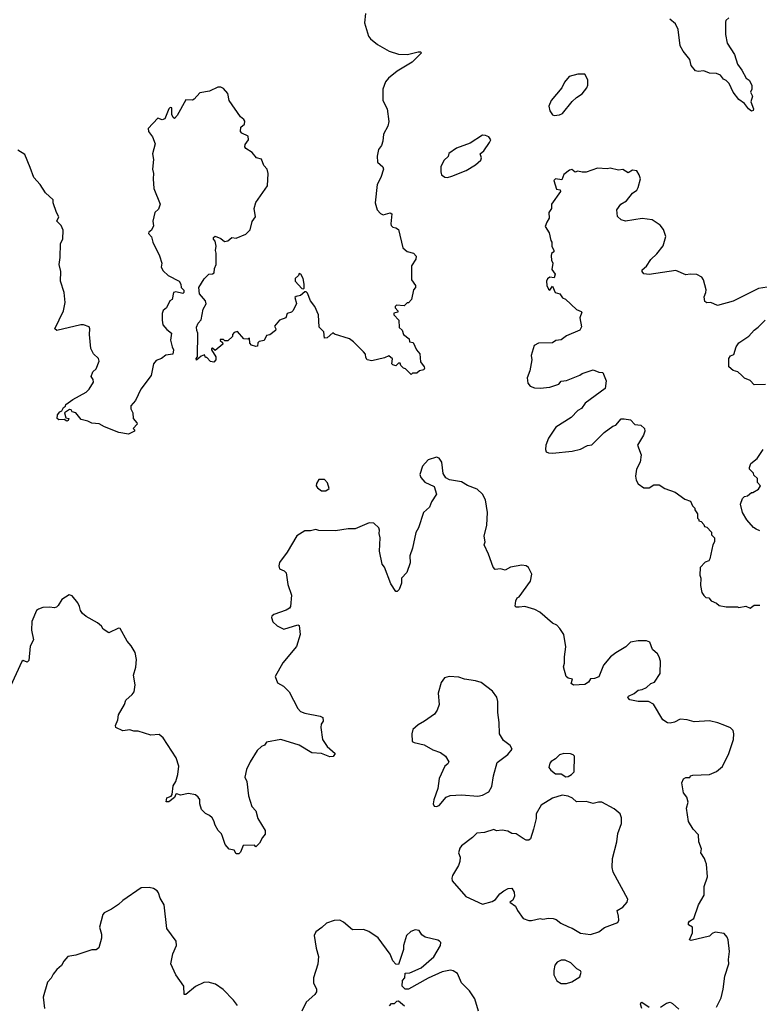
# Model space of a CAD drawing. Extents: x 1603745 to 1745082, y 385868 to 533966.
# Tile 642 of 646: x 1710789 to 1716071, y 480245 to 487272. Entities that reach past the tile are written whole.
import ezdxf

# ---------------------------------------------------------------- set-up
doc = ezdxf.new("R2010")
doc.units = 0

msp = doc.modelspace()

# ---------------------------------------------------------------- linework, layer by layer
at = {"layer": '0CON20XD'}
for points in [[(1713257.5, 487315), (1713250.5, 487250.5), (1713280, 487155), (1713293.3, 487135), (1713345, 487094.2), (1713427.3, 487047.3), (1713495, 487025.8), (1713557.7, 487022.3), (1713635, 487043.3), (1713652.5, 487042.5), (1713657.5, 487035), (1713592.3, 486967.7), (1713485, 486904), (1713423.3, 486855), (1713402.5, 486827.5), (1713382, 486775), (1713383.3, 486695), (1713413.8, 486635), (1713425.9, 486545.9), (1713417.3, 486512.7), (1713388, 486455), (1713382, 486405), (1713372, 486375), (1713352.5, 486345), (1713342.7, 486297.3), (1713344, 486255), (1713381.7, 486221.7), (1713386.2, 486205), (1713368.6, 486145), (1713342.5, 486095), (1713328.1, 485965), (1713342.5, 485915), (1713365, 485889.2), (1713385, 485879.2), (1713435, 485893.8), (1713445.7, 485885.7), (1713440, 485815), (1713442, 485802), (1713455, 485790), (1713475, 485787.5), (1713493.6, 485773.6), (1713525, 485642.5), (1713555, 485617.5), (1713602.5, 485605), (1713620, 485585), (1713617, 485563), (1713586.7, 485515), (1713586.7, 485415), (1713616.7, 485375), (1713615, 485360), (1713602.5, 485345), (1713587.5, 485275), (1713565, 485250), (1713555, 485250), (1713535, 485230), (1713480, 485235), (1713470, 485225), (1713470, 485215), (1713490, 485195), (1713490, 485185), (1713461.7, 485178.3), (1713460, 485165), (1713497, 485127), (1713500, 485075), (1713520, 485055), (1713530, 485025), (1713570, 484995), (1713571.7, 484971.7), (1713598.3, 484968.3), (1713622.5, 484915), (1713647.7, 484887.7), (1713650.7, 484830.7), (1713676.7, 484795), (1713680, 484785), (1713675, 484772.5), (1713643.3, 484766.7), (1713625, 484750), (1713595, 484750), (1713585, 484740), (1713545, 484780), (1713530, 484785), (1713510, 484805), (1713505, 484820), (1713495, 484820), (1713475, 484802.5), (1713455, 484807.5), (1713447.5, 484815), (1713451.7, 484851.7), (1713425, 484872.5), (1713395, 484857.5), (1713305, 484837.5), (1713270, 484845), (1713260.7, 484860.7), (1713257.5, 484885), (1713245, 484902.5), (1713173.9, 484973.9), (1713145, 484993.8), (1713038.3, 485028.3), (1713025, 485037.5), (1712985, 485002.5), (1712965, 485000), (1712960, 485045), (1712928.3, 485078.3), (1712922.5, 485165), (1712896.7, 485225), (1712866.7, 485265), (1712845, 485320)], [(1715852.5, 487285), (1715832.5, 487265), (1715830, 487255), (1715828.8, 487165), (1715841.2, 487105), (1715893.6, 487023.6), (1715914.1, 486954.1), (1715945, 486912.5), (1715977.5, 486855), (1715999.3, 486839.3), (1716017.5, 486805), (1716017.5, 486775), (1716007.5, 486755), (1716022.5, 486725), (1716011.2, 486685), (1716030, 486635), (1716026.4, 486623.6), (1716015, 486620), (1715993.3, 486635), (1715965, 486672.5), (1715925, 486702.5), (1715883.3, 486755), (1715856.1, 486816.1), (1715835, 486837.5), (1715815, 486847.5), (1715792.5, 486875), (1715765, 486887.5), (1715715, 486890), (1715675, 486907.5), (1715635, 486902.5), (1715615, 486907.5), (1715583.3, 486945), (1715575, 486987.5), (1715527.7, 487047.7), (1715506.7, 487085), (1715491.2, 487201.2), (1715471.3, 487241.3), (1715430.8, 487275)], [(1714605, 486587.5), (1714645, 486593.3), (1714665, 486602.5), (1714735, 486687.5), (1714765, 486717.5), (1714805, 486742.5), (1714840, 486785), (1714846.7, 486805), (1714847, 486843), (1714825, 486882.5), (1714775, 486882.5), (1714713.9, 486866.1), (1714680, 486825), (1714660, 486785), (1714583.8, 486695), (1714566.7, 486655), (1714575, 486622.5), (1714595, 486592.5), (1714605, 486587.5)], [(1712845, 485320), (1712835, 485330), (1712825, 485330), (1712795, 485302.5), (1712763, 485297), (1712755, 485290), (1712767, 485247), (1712743, 485197), (1712730, 485185), (1712700, 485175), (1712690, 485145), (1712643.6, 485126.4), (1712610, 485085), (1712617.5, 485065), (1712615, 485052.5), (1712575, 485022.5), (1712551.7, 485018.3), (1712535, 484982.5), (1712500, 484975), (1712490, 484965), (1712488.3, 484941.7), (1712475, 484940), (1712445, 484950), (1712433, 484963), (1712430, 485000), (1712417.5, 484992.5), (1712390, 484995), (1712345, 485047.5), (1712321.7, 485038.3), (1712310, 485025), (1712308.3, 485011.7), (1712275, 484980), (1712255, 484980), (1712245, 484990), (1712221.7, 484988.3), (1712221.7, 484981.7), (1712238.3, 484968.3), (1712240, 484955), (1712185, 484910), (1712167, 484927), (1712160, 484925), (1712160, 484915), (1712190, 484865), (1712190, 484845), (1712175, 484827.5), (1712153, 484833), (1712125, 484860), (1712115, 484860), (1712110, 484880), (1712085, 484870), (1712053, 484843), (1712050, 484855), (1712060, 484865), (1712062.5, 485035), (1712053.6, 485053.6), (1712051.7, 485078.3), (1712063.3, 485105), (1712085, 485130), (1712100, 485205), (1712120, 485245), (1712116.1, 485266.1), (1712072.5, 485315), (1712068.3, 485361.7), (1712107, 485423), (1712140, 485455), (1712165, 485457.5), (1712177.5, 485465), (1712180, 485495), (1712193.3, 485525), (1712193.3, 485605), (1712187.5, 485625), (1712192.5, 485655), (1712185, 485690), (1712172.5, 485705), (1712173, 485717), (1712185, 485727.5), (1712225, 485710), (1712251.7, 485688.3), (1712276.1, 485693.9), (1712303.6, 485716.4), (1712335, 485712.5), (1712405, 485740), (1712435, 485772.5), (1712448.3, 485831.7), (1712472.5, 485865), (1712463.8, 485925), (1712475, 485967.5), (1712559.2, 486085), (1712562.5, 486175), (1712557.5, 486205), (1712531.7, 486231.7), (1712515, 486277.5), (1712480, 486285), (1712450, 486325), (1712405, 486352.5), (1712396.7, 486365), (1712399.3, 486380.7), (1712422.5, 486415), (1712421.7, 486441.7), (1712375, 486462.5), (1712366.7, 486475), (1712367.5, 486505), (1712393.6, 486526.4), (1712396.4, 486546.4), (1712389.3, 486559.3), (1712365, 486577.5), (1712285.9, 486695.9), (1712276, 486745), (1712245, 486781.4), (1712225, 486791.1), (1712205, 486791.1), (1712145, 486762.5), (1712075, 486750), (1712036.2, 486705), (1712022.9, 486697.1), (1711975, 486699.5), (1711915, 486588.6), (1711895, 486567.1), (1711885, 486574), (1711876.4, 486595), (1711875, 486642.5), (1711865, 486644), (1711854.4, 486635), (1711825, 486563.8), (1711806.4, 486556.4), (1711775, 486570), (1711706.7, 486495), (1711710, 486475), (1711736.7, 486435), (1711756, 486385), (1711736.7, 486315), (1711746, 486275), (1711738, 486205), (1711746, 486175), (1711742, 486135), (1711746.4, 486066.4), (1711793.3, 485955), (1711780.7, 485919.3), (1711753.3, 485895), (1711740, 485835), (1711745, 485800), (1711730.7, 485769.3), (1711712.5, 485755), (1711710, 485745), (1711731.7, 485721.7), (1711740, 485685), (1711787.7, 485587.7), (1711803.3, 485535), (1711800, 485505), (1711815, 485480), (1711850, 485445), (1711927.5, 485405), (1711940, 485385), (1711941.7, 485361.7), (1711961.7, 485341.7), (1711962.5, 485325), (1711955, 485317.5), (1711905, 485330), (1711887.5, 485325), (1711877.5, 485275), (1711862.5, 485265), (1711837.5, 485215), (1711813.8, 485196.2), (1711807.5, 485175), (1711806.4, 485126.4), (1711812.5, 485095), (1711840.7, 485060.7), (1711872.5, 485035), (1711866.7, 484985), (1711877, 484937), (1711886.7, 484915), (1711882.5, 484885), (1711831.7, 484878.3), (1711802.5, 484855), (1711765, 484840), (1711744.3, 484815.7), (1711727, 484733), (1711654.6, 484635.4), (1711616.5, 484553.5), (1711582, 484515), (1711582, 484495), (1711596.7, 484465), (1711600, 484425), (1711626.7, 484395), (1711627.5, 484385), (1711600, 484355), (1711610, 484345), (1711610, 484335), (1711567.3, 484312.7), (1711496.1, 484326.1), (1711395, 484366.7), (1711358, 484388), (1711305, 484393.3), (1711275, 484407.5), (1711228.3, 484418.3), (1711190, 484465), (1711165, 484472.5), (1711156.7, 484486.7), (1711145, 484490), (1711110, 484465), (1711120, 484430), (1711140, 484425), (1711135, 484412.5), (1711125, 484407.5), (1711107.5, 484417.5), (1711070, 484415), (1711056, 484425), (1711059.2, 484450.8), (1711076.2, 484473.8), (1711089.3, 484480.7), (1711102.5, 484505), (1711116.7, 484513.3), (1711120, 484525), (1711167.7, 484562.3), (1711265, 484612.5), (1711285.8, 484634.2), (1711316.2, 484685), (1711313.6, 484703.6), (1711300, 484725), (1711310.7, 484759.3), (1711335, 484780), (1711356.2, 484835), (1711351.2, 484855), (1711316.6, 484886.6), (1711297.1, 484925), (1711288.6, 485025), (1711290.8, 485065), (1711285, 485080), (1711245, 485093.8), (1711226.4, 485093.6), (1711055, 485053.3), (1711040, 485065), (1711101.2, 485195), (1711114.1, 485254.1), (1711106.2, 485325), (1711080, 485405), (1711082, 485475), (1711072, 485525), (1711078.8, 485575), (1711080, 485675), (1711098, 485705), (1711100.7, 485770.7), (1711085, 485802.5), (1711053.6, 485833.6), (1711070, 485865), (1711052, 485895), (1711028.8, 485965), (1711027.5, 485985), (1710973.8, 486035), (1710935, 486096.7), (1710891.2, 486145), (1710865, 486217.5), (1710825, 486310), (1710775, 486341.2)], [(1713845, 486146), (1713875, 486154), (1713977.5, 486195), (1714045, 486236.7), (1714081.7, 486268.3), (1714086.2, 486285), (1714077.5, 486315), (1714103, 486337), (1714143.3, 486395), (1714152.5, 486415), (1714140, 486435), (1714116.4, 486446.4), (1714093, 486447), (1714005, 486390), (1713907.5, 486355), (1713854.1, 486315.9), (1713850, 486295), (1713820.9, 486269.1), (1713796.7, 486225), (1713796, 486185), (1713802, 486165), (1713825, 486148.8), (1713845, 486146)], [(1716157.7, 485367.7), (1716065, 485354), (1715885, 485262.5), (1715772.3, 485232.3), (1715725, 485254), (1715695, 485250), (1715681.7, 485261.7), (1715677.5, 485295), (1715690, 485325), (1715691.2, 485345), (1715672.5, 485415), (1715660, 485435), (1715625, 485452.5), (1715576.4, 485456.4), (1715545, 485450), (1715475, 485481.2), (1715285, 485452.5), (1715245, 485457.5), (1715233.8, 485473.8), (1715235, 485487.5), (1715265, 485512.5), (1715295, 485560), (1715339.7, 485600.3), (1715385, 485657.5), (1715403.8, 485725), (1715387.5, 485775), (1715363.3, 485805), (1715305, 485843.8), (1715235, 485854), (1715115, 485833.8), (1715083.8, 485843.8), (1715058.3, 485868.3), (1715052.5, 485915), (1715082.5, 485955), (1715121.7, 485978.3), (1715166.1, 486033.9), (1715195.9, 486054.1), (1715206.2, 486075), (1715221.2, 486135), (1715213.6, 486163.6), (1715195, 486192.5), (1715165, 486197.5), (1715135, 486180), (1715095, 486202.5), (1715065, 486197.5), (1715005, 486212.5), (1714985, 486207.5), (1714915, 486212.5), (1714835, 486183.3), (1714805, 486182.5), (1714775, 486190), (1714755, 486182.5), (1714731.7, 486201.7), (1714715, 486197.5), (1714674.2, 486165.8), (1714661.2, 486128.8), (1714615, 486135.8), (1714603.3, 486125), (1714623, 486063), (1714648.3, 486058.3), (1714650, 486045), (1714587.5, 485955), (1714587.5, 485925), (1714567.5, 485895), (1714570, 485855), (1714553.3, 485826.7), (1714542.5, 485795), (1714570, 485750), (1714582.5, 485695), (1714590, 485685), (1714590, 485655), (1714602.5, 485625), (1714602.5, 485615), (1714587.5, 485602.5), (1714583.8, 485586.2), (1714586.7, 485555), (1714596.7, 485535), (1714588.3, 485488.3), (1714613.8, 485455), (1714605, 485430), (1714575, 485433.8), (1714557.7, 485422.3), (1714550, 485405), (1714554, 485375), (1714565, 485347.5), (1714575, 485342.5), (1714595, 485370), (1714613.3, 485325), (1714646.1, 485316.1), (1714665, 485286.7), (1714687.3, 485277.3), (1714764.2, 485204.2), (1714799.3, 485189.3), (1714802.5, 485185), (1714790, 485145), (1714800.7, 485079.3), (1714790, 485055), (1714694.1, 485015.9), (1714655, 484986), (1714618.3, 484981.7), (1714595, 484966.2), (1714495, 484962.5), (1714463.6, 484946.4), (1714442.5, 484875), (1714446.7, 484845), (1714433, 484767), (1714413.3, 484715), (1714417, 484677), (1714435, 484656.7), (1714465, 484643.8), (1714505, 484641.2), (1714575, 484650), (1714638.3, 484671.7), (1714655, 484692.5), (1714695, 484696.7), (1714790, 484735), (1714805, 484746.7), (1714885, 484772.5), (1714925, 484756.2), (1714953.6, 484753.6), (1714976.7, 484695), (1714969.5, 484640.5), (1714826.2, 484535), (1714802.1, 484497.9), (1714775, 484482), (1714726.4, 484433.6), (1714617.3, 484362.7), (1714564.2, 484285), (1714547.1, 484235), (1714544, 484204), (1714548.8, 484188.8), (1714565, 484180.8), (1714595, 484178.6), (1714735, 484192.9), (1714795, 484205.8), (1714845, 484233.8), (1714875, 484236.7), (1714963.3, 484325), (1715025, 484370), (1715045, 484377.5), (1715085, 484422.5), (1715105, 484423.3), (1715150, 484415), (1715181.7, 484381.7), (1715225, 484377.5), (1715250, 484355), (1715253.3, 484335), (1715243.6, 484306.4), (1715202, 484235), (1715227, 484167), (1715220, 484115), (1715193.3, 484065), (1715187.5, 484015), (1715192.5, 483985), (1715205, 483960), (1715245, 483930), (1715285, 483930), (1715318.3, 483951.7), (1715355, 483952.5), (1715395, 483926.7), (1715470.7, 483900.7), (1715539.3, 483849.3), (1715580, 483835), (1715593, 483803), (1715610, 483785), (1715610, 483775), (1715630, 483745), (1715630, 483715), (1715640, 483705), (1715640, 483695), (1715655, 483690), (1715675, 483670), (1715680, 483655), (1715695, 483650), (1715730, 483615), (1715730, 483595), (1715750, 483575), (1715750, 483545), (1715740, 483525), (1715717, 483423), (1715710, 483410), (1715685, 483400), (1715647.5, 483362.5), (1715646.4, 483306.4), (1715653.3, 483285), (1715650, 483235), (1715660, 483185), (1715675, 483162.5), (1715689.3, 483149.3), (1715710, 483145), (1715727.5, 483125), (1715765, 483107.5), (1715785, 483090), (1715835, 483082.5), (1715915, 483082.5), (1715925, 483077.5), (1715975, 483087.5), (1716005, 483072.5)], [(1712815, 485350), (1712820, 485355), (1712820, 485385), (1712812.5, 485425), (1712797.5, 485455), (1712785, 485460), (1712780, 485445), (1712757.5, 485425), (1712757.5, 485405), (1712803.6, 485353.6), (1712815, 485350)], [(1716115, 484667.5), (1716035, 484666.7), (1716005, 484696.2), (1715965, 484712.5), (1715945, 484732.5), (1715918.3, 484758.3), (1715885, 484767.5), (1715853.8, 484793.8), (1715852.5, 484855), (1715865, 484872.5), (1715888.3, 484881.7), (1715905, 484937.5), (1715924.3, 484965.7), (1715995, 485013.8), (1716035, 485056.2), (1716063.2, 485076.8), (1716112.7, 485127.3)], [(1715765, 480223.8), (1715798.8, 480291.2), (1715813.6, 480353.6), (1715823.6, 480446.4), (1715853.3, 480535), (1715850, 480565), (1715858.8, 480621.2), (1715849.2, 480705), (1715840.8, 480725), (1715819.5, 480749.5), (1715755, 480758.8), (1715735, 480750), (1715715, 480731.2), (1715585, 480700), (1715573.3, 480705), (1715592.5, 480755), (1715592.5, 480795), (1715565, 480812.5), (1715564.2, 480825.8), (1715571.9, 480838.1), (1715603.6, 480856.4), (1715636.2, 480955), (1715676.7, 481025), (1715676.7, 481085), (1715700, 481155), (1715693.3, 481245), (1715686.4, 481263.6), (1715680, 481285), (1715653.3, 481325), (1715657.5, 481355), (1715640, 481405), (1715637.5, 481455), (1715597.5, 481495), (1715565, 481550), (1715550, 481645), (1715563, 481687), (1715553.6, 481723.6), (1715530, 481755), (1715517.5, 481825), (1715530, 481855), (1715545, 481862.5), (1715575, 481862.5), (1715580, 481875), (1715595, 481880), (1715715, 481884), (1715764.4, 481905.6), (1715807.2, 481942.8), (1715853.1, 482035), (1715885.5, 482135), (1715889.5, 482175), (1715885, 482200), (1715865, 482218.1), (1715825, 482235.6), (1715774.5, 482254.5), (1715715, 482267.5), (1715605, 482260.8), (1715555, 482276.2), (1715505, 482280), (1715465, 482258.8), (1715435, 482251.2), (1715415, 482253.3), (1715382.5, 482275), (1715315, 482386), (1715280, 482405), (1715205, 482406), (1715145, 482417.5), (1715132.5, 482435), (1715137.5, 482445), (1715176.1, 482463.9), (1715205, 482487.5), (1715235, 482492.5), (1715265, 482506.7), (1715295, 482533.3), (1715322.5, 482545), (1715363.3, 482605), (1715364, 482695), (1715356, 482725), (1715343.8, 482745), (1715307.5, 482777.5), (1715288.3, 482828.3), (1715265, 482838), (1715205, 482840), (1715151.7, 482828.3), (1715116.7, 482795), (1715045, 482754.2), (1715008, 482725), (1714958, 482665), (1714925, 482582.5), (1714895, 482570), (1714865, 482567.5), (1714850, 482545), (1714825, 482526.7), (1714743.6, 482523.6), (1714727.5, 482535), (1714736.4, 482566.4), (1714705, 482572.5), (1714692.5, 482585), (1714673.6, 482653.6), (1714680.7, 482679.3), (1714678.8, 482725), (1714688, 482795), (1714673.8, 482885), (1714647.3, 482927.3), (1714625, 482950), (1714593.3, 482965), (1714503, 483043), (1714466.7, 483063.3), (1714397, 483083), (1714355, 483078.8), (1714335, 483080), (1714327, 483087), (1714332.5, 483125), (1714342.5, 483145), (1714356.1, 483153.9), (1714436.7, 483265), (1714446.7, 483315), (1714421.7, 483361.7), (1714405, 483373.3), (1714375, 483378), (1714295, 483363.8), (1714255, 483343.8), (1714223, 483353), (1714185, 483347.5), (1714170, 483365), (1714137.7, 483457.7), (1714106.7, 483525), (1714112.5, 483545), (1714106.7, 483585), (1714124, 483665), (1714130, 483755), (1714115.4, 483845.4), (1714094.5, 483885), (1714055, 483920.8), (1713987.9, 483947.9), (1713945, 483972.9), (1713858.1, 483988.1), (1713831.4, 484001.4), (1713812.9, 484032.9), (1713803.1, 484115), (1713785, 484141.4), (1713765, 484148.9), (1713705, 484130), (1713665.6, 484085), (1713646.9, 484025), (1713654.5, 484004.5), (1713682.1, 483972.1), (1713749.2, 483939.2), (1713766.7, 483885), (1713729.3, 483830.7), (1713715, 483792.5), (1713673.3, 483755), (1713636.2, 483645), (1713618.8, 483611.2), (1713595, 483500), (1713576.2, 483445), (1713577.5, 483395), (1713553.6, 483326.4), (1713516.2, 483285), (1713515, 483250), (1713500, 483205), (1713485, 483190), (1713475, 483190), (1713440, 483245), (1713393.8, 483363.8), (1713376.7, 483385), (1713358.3, 483478.3), (1713363.8, 483575), (1713356.2, 483605), (1713357.7, 483627.7), (1713353.3, 483645), (1713318.3, 483678.3), (1713285, 483680), (1713185, 483637.5), (1713135, 483638.8), (1713045, 483623.3), (1712925, 483626.7), (1712905, 483633.8), (1712865, 483623.8), (1712825, 483623.8), (1712768.3, 483588.3), (1712698.7, 483471.3), (1712645, 483397.5), (1712640, 483375), (1712645, 483352.5), (1712678.3, 483338.3), (1712693.3, 483325), (1712705, 483240), (1712730, 483165), (1712723.3, 483085), (1712715, 483072.5), (1712691.7, 483058.3), (1712605, 483026.7), (1712590, 483015), (1712587.5, 483005), (1712597.5, 482975), (1712626.7, 482945), (1712675, 482922), (1712775, 482952.5), (1712785, 482947.5), (1712793.3, 482885), (1712765, 482797.5), (1712668.6, 482681.4), (1712614.3, 482584.3), (1712630.3, 482540.3), (1712673.3, 482515), (1712713.3, 482475), (1712775.8, 482355), (1712794, 482335), (1712825, 482323.1), (1712935, 482302.5), (1712953, 482293), (1712957.5, 482265), (1712941.2, 482245), (1712938.8, 482221.2), (1712950.8, 482135), (1712985, 482083.8), (1713042.5, 482035), (1713027.7, 482012.3), (1713005, 482010), (1712945, 482034), (1712875, 482040), (1712785, 482094), (1712655, 482135.8), (1712552.5, 482115), (1712537.5, 482095), (1712515, 482083.8), (1712484.4, 482055.6), (1712434.6, 481975.4), (1712409.7, 481920.3), (1712396.1, 481866.1), (1712411.2, 481835), (1712422.3, 481732.3), (1712446.1, 481656.1), (1712475.9, 481625.9), (1712490.5, 481570.5), (1712542.5, 481485), (1712541.7, 481458.3), (1712522.5, 481435), (1712502.5, 481395), (1712475, 481370), (1712465, 481380), (1712385, 481377.5), (1712365, 481330), (1712355, 481320), (1712335, 481320), (1712320, 481345), (1712285, 481352.5), (1712257.5, 481385), (1712237.5, 481442.5), (1712230.7, 481460.7), (1712206.4, 481486.4), (1712185, 481522.5), (1712176.2, 481555), (1712163.8, 481575), (1712145, 481593.3), (1712115, 481607.5), (1712086.7, 481635), (1712076, 481675), (1712075.8, 481705.8), (1712064.2, 481724.2), (1712045, 481738.8), (1711995, 481748.8), (1711937.3, 481737.3), (1711912.2, 481747.8), (1711904, 481745), (1711895, 481720), (1711855, 481688.8), (1711835, 481690), (1711840.9, 481719.1), (1711870, 481730), (1711877.9, 481742.1), (1711886.2, 481805), (1711903.3, 481835), (1711918.8, 481885), (1711925.8, 481945), (1711906.2, 482005), (1711815, 482146.7), (1711785, 482171.2), (1711725, 482166.7), (1711635, 482193.3), (1711603.9, 482193.9), (1711575, 482203.3), (1711525, 482196.7), (1711475, 482220), (1711473.3, 482235), (1711490, 482275), (1711495, 482310), (1711536.7, 482385), (1711546.7, 482415), (1711592.5, 482455), (1711606.7, 482475), (1711613.3, 482525), (1711601.2, 482595), (1711618, 482652), (1711622.5, 482705), (1711613.3, 482755), (1711585, 482802.5), (1711555.9, 482835.9), (1711507.7, 482927.7), (1711495, 482928.8), (1711427, 482897), (1711385, 482922.5), (1711373, 482943), (1711345, 482967.5), (1711265, 483012.5), (1711237.5, 483035), (1711222.5, 483055), (1711217.5, 483085), (1711205, 483110), (1711165, 483160), (1711143.6, 483166.4), (1711090, 483135), (1711065, 483090), (1711051.7, 483078.3), (1711035, 483073.3), (1711005, 483080), (1710955, 483076.7), (1710922.5, 483065), (1710910, 483055), (1710877, 482977), (1710873.3, 482915), (1710887.5, 482845), (1710865, 482800), (1710855, 482697.5), (1710843, 482687), (1710815, 482697.5), (1710805, 482692.5), (1710723.3, 482515)], [(1716075, 483623.3), (1716047.5, 483635), (1716028.3, 483648.3), (1715982.7, 483702.7), (1715951.2, 483755), (1715936.7, 483815), (1715950, 483855), (1715965, 483870), (1715986.1, 483873.9), (1716015, 483897.5), (1716025, 483897.5), (1716065, 483922.5), (1716080, 483945), (1716058.3, 483968.3), (1716058.3, 483998.3), (1716031.7, 484021.7), (1716030, 484035), (1716000, 484065), (1716000, 484075), (1716010, 484105), (1716055, 484140), (1716098.8, 484205)], [(1712975, 483910), (1713000, 483925), (1712987, 483967), (1712965, 483990), (1712925, 483990), (1712908.3, 483961.7), (1712907.5, 483945), (1712915, 483930), (1712945, 483910), (1712975, 483910)], [(1716005, 483072.5), (1716035, 483092.5), (1716075, 483092.5)], [(1713765, 481656), (1713785, 481664), (1713835, 481723.8), (1713864.3, 481735.7), (1713945, 481740), (1714059.7, 481730.3), (1714095, 481737.5), (1714139.1, 481760.9), (1714159.7, 481800.3), (1714172.5, 481875), (1714199.3, 481970.7), (1714275, 482028.8), (1714306, 482065), (1714291.2, 482091.2), (1714245, 482126.7), (1714216, 482175), (1714213.3, 482255), (1714203.1, 482326.9), (1714204.2, 482405), (1714196.8, 482436.8), (1714165, 482478.8), (1714085, 482542), (1714044, 482554), (1713965, 482564.2), (1713925, 482578.8), (1713855, 482583.3), (1713822.5, 482575), (1713798.3, 482541.7), (1713776.7, 482465), (1713783.8, 482385), (1713770, 482345), (1713752.5, 482315), (1713680, 482265), (1713635, 482240), (1713596.7, 482205), (1713588.8, 482175), (1713591.7, 482121.7), (1713605, 482113.3), (1713677.3, 482097.3), (1713740.5, 482060.5), (1713795, 482041.2), (1713830, 482015), (1713853.3, 481975), (1713847.7, 481962.3), (1713825.9, 481944.1), (1713785, 481857.5), (1713774.2, 481785), (1713745.7, 481705), (1713742.9, 481675), (1713750, 481660), (1713765, 481656)], [(1714688.3, 481868.3), (1714705, 481870), (1714730, 481885), (1714747.5, 481905), (1714750, 482015), (1714742.5, 482025), (1714722.7, 482032.7), (1714675, 482035.5), (1714645, 482024.4), (1714615, 481995.8), (1714585, 481978), (1714574.2, 481965), (1714568.8, 481935), (1714582.5, 481915), (1714615, 481890), (1714655, 481888.8), (1714688.3, 481868.3)], [(1714865, 480744.2), (1714925, 480761.2), (1714965.8, 480794.2), (1715060, 480830), (1715066.7, 480845), (1715066.2, 480875), (1715056.2, 480915), (1715095, 480937.5), (1715126.2, 480975), (1715131.2, 480995), (1715028.3, 481188.3), (1715020.9, 481220.9), (1715023.3, 481285), (1715054, 481405), (1715060, 481465), (1715086, 481535), (1715086.1, 481576.1), (1715076.7, 481605), (1715035, 481640), (1714946.4, 481686.4), (1714921.7, 481688.3), (1714885, 481678.8), (1714835, 481693.3), (1714765, 481688.8), (1714737.5, 481715), (1714705, 481731.2), (1714663.6, 481736.4), (1714595, 481716.7), (1714513.3, 481665), (1714476.7, 481605), (1714478.3, 481571.7), (1714458.8, 481495), (1714436.2, 481425), (1714425, 481416.7), (1714405, 481417.5), (1714385, 481427.5), (1714335, 481462.5), (1714303.6, 481463.6), (1714275, 481480), (1714235, 481487.5), (1714195, 481483.3), (1714175, 481492.5), (1714108.3, 481471.7), (1714053, 481467), (1714022.5, 481435), (1713944.1, 481375.9), (1713931.7, 481358.3), (1713923.8, 481325), (1713933.8, 481295), (1713932, 481265), (1713922.5, 481235), (1713880.6, 481165), (1713874.4, 481145), (1713876.8, 481126.8), (1713976, 481015), (1714095, 480960), (1714162, 480978), (1714185.9, 480994.1), (1714217.3, 481032.7), (1714245.9, 481054.1), (1714277.7, 481072.3), (1714303.9, 481073.9), (1714321.2, 481045), (1714323.6, 481016.4), (1714311.7, 480988.3), (1714290, 480975), (1714330, 480945), (1714343.3, 480915), (1714385, 480856.7), (1714425, 480843.8), (1714445, 480843.8), (1714506.4, 480856.4), (1714525, 480852.5), (1714565, 480860), (1714598.3, 480858.3), (1714620.7, 480850.7), (1714652.5, 480825), (1714707, 480797), (1714735, 480788.8), (1714795, 480753.3), (1714865, 480744.2)], [(1712345, 480237.5), (1712316.7, 480275), (1712241.7, 480351.7), (1712188.3, 480388.3), (1712135, 480403.3), (1712105, 480400), (1712045, 480371.2), (1711975, 480314), (1711964.5, 480314.5), (1711961.2, 480375), (1711903.8, 480455), (1711867.5, 480535), (1711883.3, 480605), (1711908.8, 480665), (1711906.2, 480695), (1711841.2, 480785), (1711820, 480955), (1711792.3, 481002.3), (1711781.7, 481041.7), (1711771.2, 481055), (1711745, 481072), (1711715, 481078.1), (1711656, 481076), (1711526.7, 480985), (1711495, 480956.7), (1711445, 480923.3), (1711391.7, 480898.3), (1711383, 480887), (1711360, 480795), (1711374, 480745), (1711374, 480716), (1711355, 480647.5), (1711335, 480633.8), (1711305, 480633.8), (1711190, 480595), (1711132.5, 480585), (1711105, 480553.3), (1711087.9, 480522.1), (1711055.6, 480494.4), (1711029.1, 480460.9), (1711015, 480431.2), (1710986.8, 480403.2), (1710956.2, 480295), (1710967.5, 480215)], [(1714065.8, 480195), (1714038.6, 480285), (1714000.3, 480340.3), (1713945, 480398.8), (1713915, 480463.8), (1713885, 480484.2), (1713865, 480489.4), (1713805, 480475.6), (1713705, 480432.5), (1713565, 480353.3), (1713543, 480353), (1713520, 480375), (1713522.5, 480415), (1713540, 480435), (1713541.7, 480468.3), (1713575, 480470), (1713655, 480505.8), (1713747.2, 480582.8), (1713793.8, 480665), (1713796.2, 480685), (1713787.5, 480695), (1713775, 480703.8), (1713684.1, 480724.1), (1713660.8, 480740.8), (1713640.7, 480770.7), (1713613.9, 480776.1), (1713582.5, 480765), (1713551.2, 480735), (1713530, 480665), (1713530, 480635), (1713495, 480530), (1713475, 480532.5), (1713453.3, 480555), (1713434, 480604), (1713348.3, 480718.3), (1713282.5, 480765), (1713245, 480778), (1713165, 480777.5), (1713101.7, 480831.7), (1713074.3, 480844.3), (1713035, 480842.9), (1712980, 480825), (1712947.9, 480792.1), (1712905, 480763.3), (1712891.2, 480735), (1712906, 480645), (1712924, 480585), (1712919.1, 480530.9), (1712886.2, 480435), (1712886.7, 480395), (1712908.8, 480355), (1712908, 480335), (1712896, 480315), (1712835, 480260), (1712804.2, 480195)], [(1714695, 480393.8), (1714732.5, 480405), (1714789.3, 480440.7), (1714798, 480475), (1714793.8, 480485), (1714767.7, 480497.7), (1714725, 480541.2), (1714685, 480560), (1714655, 480560), (1714626.7, 480545), (1714611.2, 480525), (1714602.7, 480487.3), (1714604.2, 480455), (1714625, 480413.3), (1714655, 480393.8), (1714695, 480393.8)], [(1713430, 480235), (1713445, 480250), (1713465, 480250), (1713481.7, 480268.3), (1713495, 480270), (1713536.7, 480235)], [(1715231.4, 480215), (1715221.2, 480245), (1715223.8, 480256.2), (1715230.7, 480259.3), (1715284, 480224)], [(1715365.4, 480224.6), (1715407.6, 480252.4), (1715435, 480260), (1715451.7, 480251.7), (1715495, 480209.2)]]:
    msp.add_lwpolyline(points, dxfattribs=at)

doc.saveas('drawing.dxf')
